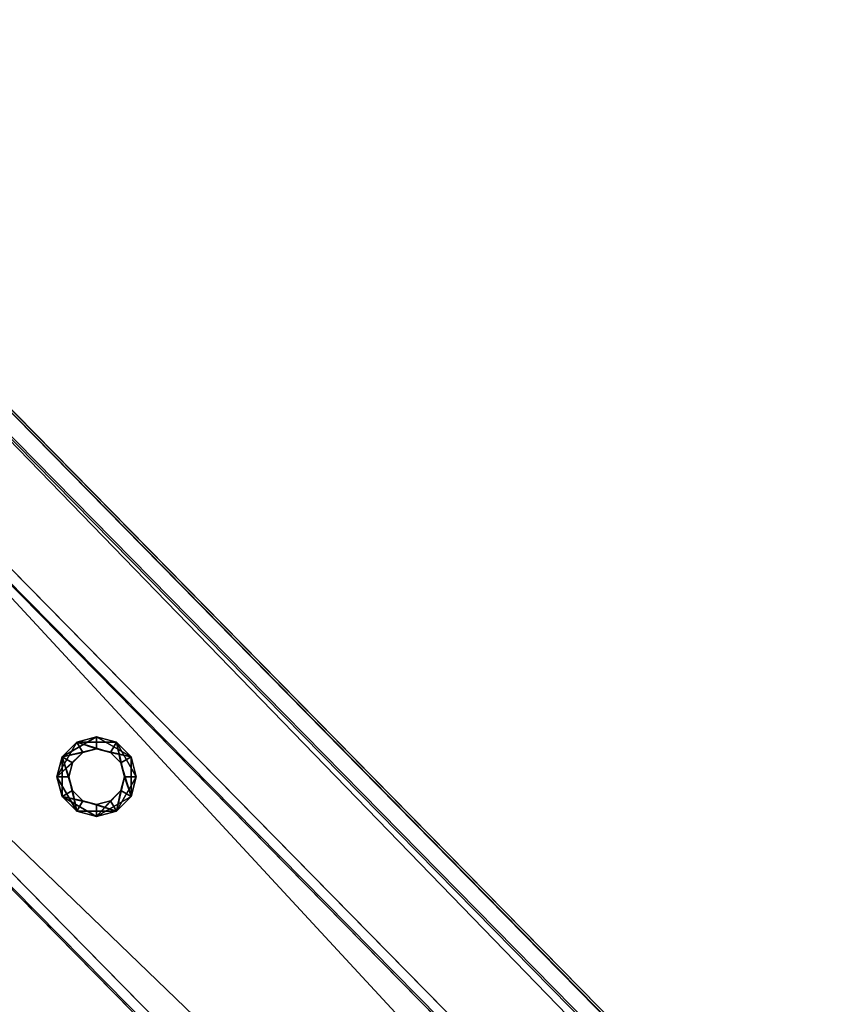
# Model space of a CAD drawing. Header units: millimetres. Extents: x 93711086 to 93775423, y 1247239064 to 1247319365.
# Tile 647 of 656: x 93735542 to 93735760, y 1247288200 to 1247288464. Entities that reach past the tile are written whole.
import ezdxf

# ---------------------------------------------------------------- set-up
doc = ezdxf.new("R2010")
doc.units = ezdxf.units.MM
doc.layers.add('BEAM', color=7, linetype='Continuous')

# ---------------------------------------------------------------- blocks, each defined once
blk = doc.blocks.new('5bbbe152-908d-476c-86af-f8c3bda7d93c')
at = {"color": 0, "transparency": 16777216}
mesh = blk.add_polyface(dxfattribs=at)
corners = [(93746645.62, 1247277057.67, 4971.49), (93746647.26, 1247277056.79, 5031.46), (93746991.77, 1247276710, 5017.42), (93746990.21, 1247276710.81, 4957.44), (93746989.83, 1247276711.2, 4957.46), (93746643.57, 1247277053.34, 5026.51), (93746642.07, 1247277054.15, 4971.53), (93746986.28, 1247276707.68, 4957.5), (93746988.12, 1247276706.53, 5012.46), (93746563.85, 1247276976.82, 4972.53), (93746565.34, 1247276976.01, 5027.5), (93746910.49, 1247276628.59, 5013.44), (93746908.27, 1247276630.13, 4958.49), (93746561.93, 1247276972.42, 5032.55), (93746560.29, 1247276973.3, 4972.58), (93746904.72, 1247276626.61, 4958.54), (93746907.09, 1247276624.98, 5018.48), (93746646.91, 1247277057.14, 5031.48), (93746561.35, 1247276973.01, 5032.57), (93746641.67, 1247277054.56, 4971.55), (93746645.23, 1247277058.06, 4971.51), (93746564.77, 1247276976.59, 5027.53), (93746643.2, 1247277053.71, 5026.52), (93746559.68, 1247276973.93, 4972.6), (93746563.24, 1247276977.43, 4972.56), (93735437.15, 1247288462.97, 5519.22), (93735351.43, 1247288378.99, 5520.32), (93735351.86, 1247288378.55, 5520.3), (93735437.5, 1247288462.61, 5519.2), (93735435.8, 1247288463.55, 5459.23), (93735432.24, 1247288460.05, 5459.28), (93735431.86, 1247288460.43, 5459.3), (93735433.43, 1247288459.55, 5514.27), (93735433.79, 1247288459.19, 5514.25), (93735354.86, 1247288382.57, 5515.28), (93735355.29, 1247288382.13, 5515.26), (93735353.29, 1247288383.45, 5460.31), (93735353.74, 1247288383, 5460.29), (93735349.72, 1247288379.95, 5460.35), (93735350.17, 1247288379.49, 5460.33)]
mesh.append_faces([[corners[k] for k in face] for face in [(19, 0, 7, 19), (21, 5, 11, 21), (23, 9, 15, 23), (0, 29, 28, 0), (30, 6, 22, 30), (34, 33, 21, 34), (36, 35, 10, 36), (10, 24, 36, 10), (38, 37, 23, 38)]], dxfattribs={"vtx0": -1, "vtx1": -1, "vtx2": -1, "vtx3": -1, "color": 0})
mesh.append_faces([[corners[k] for k in face] for face in [(13, 2, 1, 13), (27, 17, 28, 27), (29, 19, 30, 29), (39, 13, 18, 39)]], dxfattribs={"vtx0": -1, "vtx2": -1, "vtx3": -1, "color": 0})
mesh.append_faces([[corners[k] for k in face] for face in [(4, 0, 2, 4), (8, 5, 7, 8), (12, 9, 11, 12), (16, 13, 15, 16), (1, 17, 13, 1), (28, 25, 27, 28), (28, 17, 0, 28), (30, 31, 29, 30), (33, 32, 30, 33), (22, 33, 30, 22), (27, 26, 39, 27), (39, 23, 13, 39), (18, 27, 39, 18)]], dxfattribs={"vtx1": -1, "vtx2": -1, "vtx3": -1, "color": 0})
mesh.append_faces([[corners[k] for k in face] for face in [(0, 1, 2, 0), (2, 3, 4, 2), (5, 6, 7, 5), (9, 10, 11, 9), (13, 14, 15, 13), (17, 18, 13, 17), (13, 16, 2, 13), (19, 20, 0, 19), (0, 4, 7, 0), (7, 6, 19, 7), (21, 22, 5, 21), (5, 8, 11, 5), (11, 10, 21, 11), (23, 24, 9, 23), (9, 12, 15, 9), (15, 14, 23, 15), (25, 26, 27, 25), (27, 18, 17, 27), (17, 1, 0, 17), (0, 20, 29, 0), (29, 20, 19, 29), (32, 31, 30, 32), (30, 19, 6, 30), (6, 5, 22, 6), (34, 32, 33, 34), (33, 22, 21, 33), (21, 35, 34, 21), (36, 34, 35, 36), (35, 21, 10, 35), (10, 9, 24, 10), (24, 37, 36, 24), (38, 36, 37, 38), (37, 24, 23, 37), (23, 39, 38, 23), (26, 38, 39, 26), (23, 14, 13, 23)]], dxfattribs={"vtx2": -1, "vtx3": -1, "color": 0})
blk = doc.blocks.new('293639d3-0a61-44e4-b65c-a372e9faf653')
at = {"color": 0, "transparency": 16777216}
mesh = blk.add_polyface(dxfattribs=at)
corners = [(93736772.42, 1247286975.22, 4553.79), (93736815.22, 1247287017.27, 4553.79), (93735417.84, 1247288439.81, 4614.67), (93735375.03, 1247288397.77, 4614.67), (93736814.37, 1247287018.14, 4513.81), (93735416.98, 1247288440.68, 4574.69), (93736812.23, 1247287016.04, 4513.81), (93735414.84, 1247288438.58, 4574.69), (93736813.02, 1247287015.23, 4550.79), (93735415.63, 1247288437.77, 4611.67), (93736774.5, 1247286977.39, 4550.79), (93735377.11, 1247288399.93, 4611.67), (93736773.71, 1247286978.2, 4513.81), (93735376.32, 1247288400.74, 4574.69), (93736771.57, 1247286976.1, 4513.81), (93735374.18, 1247288398.64, 4574.69)]
mesh.append_faces([[corners[k] for k in face] for face in [(0, 2, 3, 0), (1, 5, 2, 1), (4, 7, 5, 4), (6, 9, 7, 6), (8, 11, 9, 8), (10, 13, 11, 10), (12, 15, 13, 12), (14, 3, 15, 14)]], dxfattribs={"vtx0": -1, "color": 0})
mesh.append_faces([[corners[k] for k in face] for face in [(2, 7, 9, 2), (11, 15, 3, 11), (0, 12, 10, 0), (8, 4, 1, 8)]], dxfattribs={"vtx0": -1, "vtx2": -1, "vtx3": -1, "color": 0})
mesh.append_faces([[corners[k] for k in face] for face in [(3, 2, 9, 3), (9, 11, 3, 9), (1, 0, 10, 1), (10, 8, 1, 10)]], dxfattribs={"vtx1": -1, "vtx2": -1, "vtx3": -1, "color": 0})
mesh.append_faces([[corners[k] for k in face] for face in [(0, 1, 2, 0), (1, 4, 5, 1), (4, 6, 7, 4), (6, 8, 9, 6), (8, 10, 11, 8), (10, 12, 13, 10), (12, 14, 15, 12), (14, 0, 3, 14), (2, 5, 7, 2), (11, 13, 15, 11), (0, 14, 12, 0), (8, 6, 4, 8)]], dxfattribs={"vtx2": -1, "vtx3": -1, "color": 0})
blk = doc.blocks.new('1074ae24-bcee-4763-8fef-106b9c74e865')
at = {"color": 0, "transparency": 16777216}
mesh = blk.add_polyface(dxfattribs=at)
corners = [(93735562.17, 1247288253.11, 4607.78), (93735558.45, 1247288254.11, 4607.78), (93735558.45, 1247288254.11, 5507.78), (93735562.17, 1247288253.11, 5507.78), (93735555.72, 1247288256.84, 4607.78), (93735555.72, 1247288256.84, 5507.78), (93735554.72, 1247288260.56, 4607.78), (93735554.72, 1247288260.56, 5507.78), (93735555.72, 1247288264.29, 4607.78), (93735555.72, 1247288264.29, 5507.78), (93735558.45, 1247288267.01, 4607.78), (93735558.45, 1247288267.01, 5507.78), (93735562.17, 1247288268.01, 4607.78), (93735562.17, 1247288268.01, 5507.78), (93735565.9, 1247288267.01, 4607.78), (93735565.9, 1247288267.01, 5507.78), (93735568.63, 1247288264.29, 4607.78), (93735568.63, 1247288264.29, 5507.78), (93735569.62, 1247288260.56, 4607.78), (93735569.62, 1247288260.56, 5507.78), (93735568.63, 1247288256.84, 4607.78), (93735568.63, 1247288256.84, 5507.78), (93735565.9, 1247288254.11, 4607.78), (93735565.9, 1247288254.11, 5507.78), (93735562.17, 1247288249.91, 4607.78), (93735567.5, 1247288251.34, 4607.78), (93735567.5, 1247288251.34, 5507.78), (93735562.17, 1247288249.91, 5507.78), (93735571.4, 1247288255.24, 4607.78), (93735571.4, 1247288255.24, 5507.78), (93735572.82, 1247288260.56, 4607.78), (93735572.82, 1247288260.56, 5507.78), (93735571.4, 1247288265.89, 4607.78), (93735571.4, 1247288265.89, 5507.78), (93735567.5, 1247288269.78, 4607.78), (93735567.5, 1247288269.78, 5507.78), (93735562.17, 1247288271.21, 4607.78), (93735562.17, 1247288271.21, 5507.78), (93735556.85, 1247288269.78, 4607.78), (93735556.85, 1247288269.78, 5507.78), (93735552.95, 1247288265.89, 4607.78), (93735552.95, 1247288265.89, 5507.78), (93735551.52, 1247288260.56, 4607.78), (93735551.52, 1247288260.56, 5507.78), (93735552.95, 1247288255.24, 4607.78), (93735552.95, 1247288255.24, 5507.78), (93735556.85, 1247288251.34, 4607.78), (93735556.85, 1247288251.34, 5507.78)]
mesh.append_faces([[corners[k] for k in face] for face in [(0, 2, 3, 0), (1, 5, 2, 1), (4, 7, 5, 4), (6, 9, 7, 6), (8, 11, 9, 8), (10, 13, 11, 10), (12, 15, 13, 12), (14, 17, 15, 14), (16, 19, 17, 16), (18, 21, 19, 18), (20, 23, 21, 20), (22, 3, 23, 22), (24, 26, 27, 24), (25, 29, 26, 25), (28, 31, 29, 28), (30, 33, 31, 30), (32, 35, 33, 32), (34, 37, 35, 34), (36, 39, 37, 36), (38, 41, 39, 38), (40, 43, 41, 40), (42, 45, 43, 42), (44, 47, 45, 44), (46, 27, 47, 46)]], dxfattribs={"vtx0": -1, "color": 0})
mesh.append_faces([[corners[k] for k in face] for face in [(37, 41, 13, 37), (5, 41, 45, 5), (33, 37, 13, 33), (3, 45, 27, 3), (29, 33, 17, 29), (21, 27, 29, 21), (30, 25, 18, 30), (34, 30, 18, 34), (1, 25, 46, 1), (38, 34, 14, 38), (6, 46, 42, 6), (42, 38, 10, 42)]], dxfattribs={"vtx0": -1, "vtx1": -1, "vtx2": -1, "vtx3": -1, "color": 0})
mesh.append_faces([[corners[k] for k in face] for face in [(41, 9, 11, 41), (41, 11, 13, 41), (33, 13, 15, 33), (33, 15, 17, 33), (29, 17, 19, 29), (29, 19, 21, 29), (25, 20, 18, 25), (34, 18, 16, 34), (34, 16, 14, 34), (38, 14, 12, 38), (38, 12, 10, 38)]], dxfattribs={"vtx0": -1, "vtx2": -1, "vtx3": -1, "color": 0})
mesh.append_faces([[corners[k] for k in face] for face in [(7, 9, 41, 7), (5, 7, 41, 5), (2, 5, 45, 2), (3, 2, 45, 3), (23, 3, 27, 23), (21, 23, 27, 21), (22, 20, 25, 22), (0, 22, 25, 0), (1, 0, 25, 1), (4, 1, 46, 4), (6, 4, 46, 6), (8, 6, 42, 8), (10, 8, 42, 10)]], dxfattribs={"vtx1": -1, "vtx2": -1, "vtx3": -1, "color": 0})
mesh.append_faces([[corners[k] for k in face] for face in [(0, 1, 2, 0), (1, 4, 5, 1), (4, 6, 7, 4), (6, 8, 9, 6), (8, 10, 11, 8), (10, 12, 13, 10), (12, 14, 15, 12), (14, 16, 17, 14), (16, 18, 19, 16), (18, 20, 21, 18), (20, 22, 23, 20), (22, 0, 3, 22), (24, 25, 26, 24), (25, 28, 29, 25), (28, 30, 31, 28), (30, 32, 33, 30), (32, 34, 35, 32), (34, 36, 37, 34), (36, 38, 39, 36), (38, 40, 41, 38), (40, 42, 43, 40), (42, 44, 45, 42), (44, 46, 47, 44), (46, 24, 27, 46), (41, 43, 45, 41), (45, 47, 27, 45), (27, 26, 29, 27), (29, 31, 33, 29), (33, 35, 37, 33), (37, 39, 41, 37), (25, 24, 46, 25), (46, 44, 42, 46), (42, 40, 38, 42), (38, 36, 34, 38), (34, 32, 30, 34), (30, 28, 25, 30)]], dxfattribs={"vtx2": -1, "vtx3": -1, "color": 0})

msp = doc.modelspace()

# ---------------------------------------------------------------- block references
at = {"layer": 'BEAM', "color": 156, "true_color": 0x1e4383, "transparency": 33554687}
msp.add_blockref('5bbbe152-908d-476c-86af-f8c3bda7d93c', (0, 0), dxfattribs=at)
at = {"layer": 'BEAM', "color": 77, "true_color": 0x5b9723, "transparency": 33554687}
for name in ['293639d3-0a61-44e4-b65c-a372e9faf653', '1074ae24-bcee-4763-8fef-106b9c74e865']:
    msp.add_blockref(name, (0, 0), dxfattribs=at)

doc.saveas('drawing.dxf')
